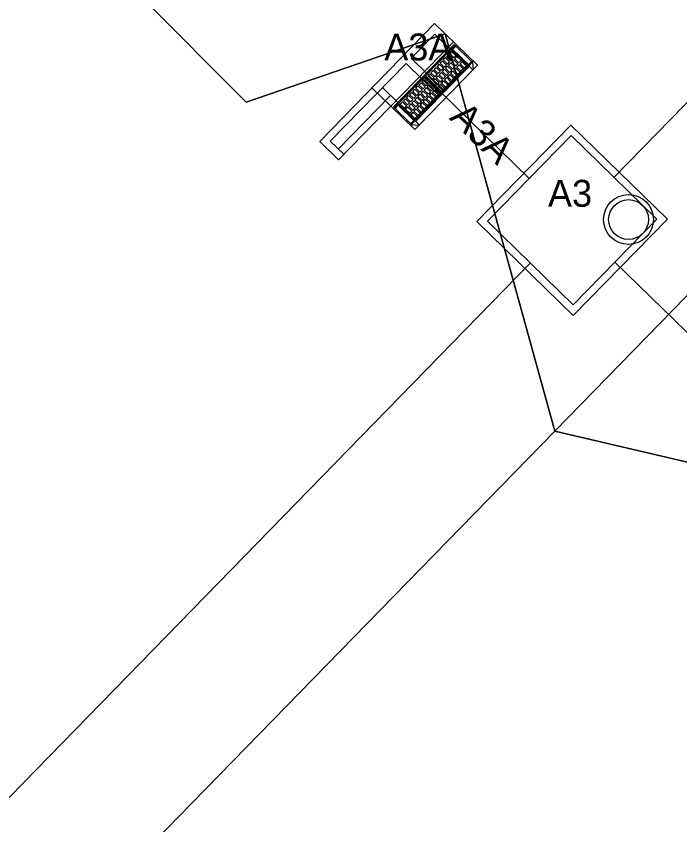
# Model space of a CAD drawing. Extents: x 2252703 to 2264864, y 13787568 to 13790989.
# Drawn here: x 2254661.2 to 2254705.5, y 13790544.5 to 13790598.5 of the extents above; entities that cross this region are included whole.
import ezdxf

# ---------------------------------------------------------------- set-up
doc = ezdxf.new("R2010")
doc.units = 0
for name, color, linetype in [('D_BOXES_1', 7, 'Continuous'), ('D_DRAIN_MISC', 7, 'Continuous'), ('D_DRAIN_NOTES_1', 7, 'Continuous'), ('D_DRN_AREA_X', 7, 'Continuous'), ('D_INLET_1', 7, 'Continuous'), ('D_PIPES_1', 7, 'Continuous')]:
    doc.layers.add(name, color=color, linetype=linetype)

msp = doc.modelspace()

# ---------------------------------------------------------------- linework, layer by layer
at = {"layer": 'D_BOXES_1'}
for p, q in [((2254701.107, 13790587.73), (2254873.56, 13790764.56)), ((2254500.726, 13790382.263), (2254695.521, 13790582.002))]:
    msp.add_line(p, q, dxfattribs=at)
at = {"layer": 'D_DRAIN_MISC'}
for p, q in [((2254690.215, 13790596.256), (2254690.215, 13790596.256)), ((2254687.396, 13790595.513), (2254687.396, 13790595.513)), ((2254688.291, 13790594.641), (2254688.291, 13790594.641)), ((2254689.544, 13790593.419), (2254689.544, 13790593.419)), ((2254686.724, 13790592.676), (2254686.724, 13790592.676)), ((2254695.45, 13790587.659), (2254695.45, 13790587.659)), ((2254701.107, 13790587.73), (2254701.107, 13790587.73)), ((2254698.314, 13790584.866), (2254698.314, 13790584.866)), ((2254695.521, 13790582.002), (2254695.521, 13790582.002)), ((2254701.177, 13790582.073), (2254701.177, 13790582.073))]:
    msp.add_line(p, q, dxfattribs=at)
at = {"layer": 'D_DRN_AREA_X'}
for p, q in [((2254618.728, 13790650.981), (2254676.531, 13790592.759)), ((2254676.531, 13790592.759), (2254618.728, 13790650.981)), ((2254697.154, 13790570.786), (2254724.658, 13790598.989)), ((2254724.658, 13790598.989), (2254697.154, 13790570.786)), ((2254676.531, 13790592.759), (2254689.846, 13790597.314)), ((2254689.846, 13790597.314), (2254676.531, 13790592.759)), ((2254689.846, 13790597.314), (2254697.154, 13790570.786)), ((2254697.154, 13790570.786), (2254689.846, 13790597.314)), ((2254613.992, 13790485.514), (2254697.154, 13790570.786)), ((2254697.154, 13790570.786), (2254613.992, 13790485.514)), ((2254697.154, 13790570.786), (2254723.317, 13790564.672)), ((2254723.317, 13790564.672), (2254697.154, 13790570.786))]:
    msp.add_line(p, q, dxfattribs=at)
at = {"layer": 'D_INLET_1'}
for p, q in [((2254689.133, 13790598.01), (2254681.453, 13790590.135)), ((2254691.996, 13790595.217), (2254689.133, 13790598.01)), ((2254689.142, 13790597.303), (2254687.571, 13790595.692)), ((2254691.289, 13790595.209), (2254689.142, 13790597.303)), ((2254690.386, 13790596.788), (2254682.705, 13790588.913)), ((2254690.434, 13790596.602), (2254687.342, 13790593.432)), ((2254690.255, 13790596.368), (2254688.449, 13790594.516)), ((2254690.26, 13790596.305), (2254688.512, 13790594.512)), ((2254690.258, 13790596.285), (2254688.532, 13790594.515)), ((2254691.473, 13790595.181), (2254690.255, 13790596.368)), ((2254691.39, 13790595.181), (2254690.258, 13790596.285)), ((2254691.41, 13790595.184), (2254690.26, 13790596.305)), ((2254690.289, 13790596.335), (2254690.493, 13790596.544)), ((2254690.341, 13790596.285), (2254690.545, 13790596.494)), ((2254691.663, 13790595.403), (2254690.434, 13790596.602)), ((2254687.571, 13790595.692), (2254689.776, 13790593.542)), ((2254689.854, 13790595.718), (2254689.712, 13790595.572)), ((2254689.854, 13790595.718), (2254690.128, 13790595.45)), ((2254690.061, 13790595.931), (2254689.919, 13790595.785)), ((2254689.919, 13790595.785), (2254690.194, 13790595.517)), ((2254690.061, 13790595.931), (2254690.336, 13790595.663)), ((2254690.269, 13790596.144), (2254690.127, 13790595.998)), ((2254690.127, 13790595.998), (2254690.402, 13790595.73)), ((2254690.194, 13790595.517), (2254690.336, 13790595.663)), ((2254690.544, 13790595.876), (2254690.269, 13790596.144)), ((2254690.402, 13790595.73), (2254690.544, 13790595.876)), ((2254690.478, 13790595.655), (2254690.62, 13790595.801)), ((2254690.478, 13790595.655), (2254690.755, 13790595.385)), ((2254690.897, 13790595.531), (2254690.62, 13790595.801)), ((2254687.222, 13790595.334), (2254682.16, 13790590.144)), ((2254687.222, 13790595.334), (2254689.427, 13790593.184)), ((2254691.696, 13790595.511), (2254687.507, 13790591.215)), ((2254691.289, 13790595.209), (2254687.798, 13790591.629)), ((2254691.993, 13790595.22), (2254687.804, 13790590.925)), ((2254691.996, 13790595.217), (2254687.807, 13790590.922)), ((2254689.439, 13790595.292), (2254689.297, 13790595.146)), ((2254689.297, 13790595.146), (2254689.571, 13790594.879)), ((2254689.439, 13790595.292), (2254689.713, 13790595.024)), ((2254689.646, 13790595.505), (2254689.504, 13790595.359)), ((2254689.504, 13790595.359), (2254689.779, 13790595.091)), ((2254689.646, 13790595.505), (2254689.921, 13790595.237)), ((2254691.41, 13790595.184), (2254689.662, 13790593.391)), ((2254689.664, 13790593.411), (2254691.39, 13790595.181)), ((2254691.473, 13790595.181), (2254689.667, 13790593.328)), ((2254689.712, 13790595.572), (2254689.986, 13790595.304)), ((2254689.779, 13790595.091), (2254689.921, 13790595.237)), ((2254691.378, 13790595.128), (2254689.805, 13790593.514)), ((2254689.855, 13790595.017), (2254689.997, 13790595.162)), ((2254689.986, 13790595.304), (2254690.128, 13790595.45)), ((2254689.997, 13790595.162), (2254690.274, 13790594.893)), ((2254690.063, 13790595.23), (2254690.205, 13790595.375)), ((2254690.063, 13790595.23), (2254690.34, 13790594.96)), ((2254690.205, 13790595.375), (2254690.482, 13790595.105)), ((2254690.271, 13790595.442), (2254690.413, 13790595.588)), ((2254690.271, 13790595.442), (2254690.547, 13790595.173)), ((2254690.34, 13790594.96), (2254690.482, 13790595.105)), ((2254690.413, 13790595.588), (2254690.689, 13790595.318)), ((2254690.547, 13790595.173), (2254690.689, 13790595.318)), ((2254690.624, 13790595.098), (2254690.766, 13790595.244)), ((2254690.624, 13790595.098), (2254690.899, 13790594.83)), ((2254690.755, 13790595.385), (2254690.897, 13790595.531)), ((2254690.766, 13790595.244), (2254691.041, 13790594.976)), ((2254690.832, 13790595.311), (2254690.974, 13790595.456)), ((2254690.832, 13790595.311), (2254691.106, 13790595.043)), ((2254691.248, 13790595.189), (2254690.974, 13790595.456)), ((2254691.106, 13790595.043), (2254691.248, 13790595.189)), ((2254691.388, 13790595.264), (2254691.592, 13790595.473)), ((2254691.439, 13790595.214), (2254691.643, 13790595.423)), ((2254691.444, 13790595.151), (2254691.691, 13790594.91)), ((2254691.718, 13790594.959), (2254691.679, 13790595.372)), ((2254691.708, 13790594.927), (2254688.09, 13790591.218)), ((2254688.816, 13790594.653), (2254688.674, 13790594.508)), ((2254688.816, 13790594.653), (2254689.09, 13790594.386)), ((2254689.023, 13790594.866), (2254688.881, 13790594.721)), ((2254688.881, 13790594.721), (2254689.156, 13790594.453)), ((2254689.023, 13790594.866), (2254689.298, 13790594.599)), ((2254689.231, 13790595.079), (2254689.089, 13790594.934)), ((2254689.089, 13790594.934), (2254689.364, 13790594.666)), ((2254689.156, 13790594.453), (2254689.298, 13790594.599)), ((2254689.231, 13790595.079), (2254689.506, 13790594.811)), ((2254689.364, 13790594.666), (2254689.506, 13790594.811)), ((2254689.44, 13790594.591), (2254689.582, 13790594.737)), ((2254689.44, 13790594.591), (2254689.717, 13790594.321)), ((2254689.571, 13790594.879), (2254689.713, 13790595.024)), ((2254689.582, 13790594.737), (2254689.859, 13790594.467)), ((2254689.648, 13790594.804), (2254689.79, 13790594.95)), ((2254689.648, 13790594.804), (2254689.925, 13790594.534)), ((2254689.79, 13790594.95), (2254690.067, 13790594.68)), ((2254689.855, 13790595.017), (2254690.132, 13790594.747)), ((2254689.925, 13790594.534), (2254690.067, 13790594.68)), ((2254690.001, 13790594.459), (2254690.143, 13790594.605)), ((2254690.132, 13790594.747), (2254690.274, 13790594.893)), ((2254690.143, 13790594.605), (2254690.418, 13790594.337)), ((2254690.209, 13790594.672), (2254690.351, 13790594.818)), ((2254690.209, 13790594.672), (2254690.483, 13790594.404)), ((2254690.351, 13790594.818), (2254690.625, 13790594.55)), ((2254690.416, 13790594.885), (2254690.558, 13790595.031)), ((2254690.416, 13790594.885), (2254690.691, 13790594.617)), ((2254690.483, 13790594.404), (2254690.625, 13790594.55)), ((2254690.558, 13790595.031), (2254690.833, 13790594.763)), ((2254690.691, 13790594.617), (2254690.833, 13790594.763)), ((2254690.899, 13790594.83), (2254691.041, 13790594.976)), ((2254686.613, 13790592.634), (2254688.42, 13790594.486)), ((2254686.677, 13790592.63), (2254688.425, 13790594.423)), ((2254686.696, 13790592.633), (2254688.422, 13790594.403)), ((2254688.084, 13790593.903), (2254688.226, 13790594.048)), ((2254688.226, 13790594.048), (2254688.5, 13790593.781)), ((2254688.291, 13790594.116), (2254688.433, 13790594.261)), ((2254688.291, 13790594.116), (2254688.566, 13790593.848)), ((2254689.637, 13790593.298), (2254688.42, 13790594.486)), ((2254689.555, 13790593.299), (2254688.422, 13790594.403)), ((2254689.574, 13790593.302), (2254688.425, 13790594.423)), ((2254688.708, 13790593.994), (2254688.433, 13790594.261)), ((2254689.667, 13790593.328), (2254688.449, 13790594.516)), ((2254689.662, 13790593.391), (2254688.512, 13790594.512)), ((2254689.664, 13790593.411), (2254688.532, 13790594.515)), ((2254688.948, 13790594.24), (2254688.674, 13790594.508)), ((2254688.948, 13790594.24), (2254689.09, 13790594.386)), ((2254689.025, 13790594.165), (2254689.167, 13790594.311)), ((2254689.302, 13790593.895), (2254689.025, 13790594.165)), ((2254689.167, 13790594.311), (2254689.444, 13790594.041)), ((2254689.233, 13790594.378), (2254689.375, 13790594.524)), ((2254689.233, 13790594.378), (2254689.509, 13790594.108)), ((2254689.302, 13790593.895), (2254689.444, 13790594.041)), ((2254689.375, 13790594.524), (2254689.651, 13790594.254)), ((2254689.509, 13790594.108), (2254689.651, 13790594.254)), ((2254689.586, 13790594.034), (2254689.728, 13790594.179)), ((2254689.586, 13790594.034), (2254689.861, 13790593.766)), ((2254689.717, 13790594.321), (2254689.859, 13790594.467)), ((2254689.728, 13790594.179), (2254690.003, 13790593.911)), ((2254689.794, 13790594.246), (2254689.936, 13790594.392)), ((2254689.794, 13790594.246), (2254690.068, 13790593.979)), ((2254689.936, 13790594.392), (2254690.21, 13790594.124)), ((2254690.001, 13790594.459), (2254690.276, 13790594.191)), ((2254690.068, 13790593.979), (2254690.21, 13790594.124)), ((2254690.276, 13790594.191), (2254690.418, 13790594.337)), ((2254686.196, 13790592.493), (2254684.944, 13790593.715)), ((2254687.798, 13790591.629), (2254685.651, 13790593.724)), ((2254687.669, 13790593.477), (2254687.811, 13790593.623)), ((2254687.669, 13790593.477), (2254687.943, 13790593.209)), ((2254687.811, 13790593.623), (2254688.085, 13790593.355)), ((2254687.876, 13790593.69), (2254688.018, 13790593.836)), ((2254687.876, 13790593.69), (2254688.151, 13790593.422)), ((2254688.018, 13790593.836), (2254688.293, 13790593.568)), ((2254688.084, 13790593.903), (2254688.358, 13790593.635)), ((2254688.293, 13790593.568), (2254688.151, 13790593.422)), ((2254688.369, 13790593.493), (2254688.227, 13790593.347)), ((2254688.5, 13790593.781), (2254688.358, 13790593.635)), ((2254688.369, 13790593.493), (2254688.646, 13790593.223)), ((2254688.577, 13790593.706), (2254688.435, 13790593.56)), ((2254688.435, 13790593.56), (2254688.712, 13790593.29)), ((2254688.708, 13790593.994), (2254688.566, 13790593.848)), ((2254688.577, 13790593.706), (2254688.854, 13790593.436)), ((2254688.785, 13790593.919), (2254688.643, 13790593.773)), ((2254688.643, 13790593.773), (2254688.919, 13790593.503)), ((2254689.061, 13790593.649), (2254688.785, 13790593.919)), ((2254689.061, 13790593.649), (2254688.919, 13790593.503)), ((2254689.138, 13790593.574), (2254688.996, 13790593.429)), ((2254689.413, 13790593.306), (2254689.138, 13790593.574)), ((2254689.378, 13790593.821), (2254689.52, 13790593.966)), ((2254689.653, 13790593.553), (2254689.378, 13790593.821)), ((2254689.52, 13790593.966), (2254689.795, 13790593.698)), ((2254689.653, 13790593.553), (2254689.795, 13790593.698)), ((2254689.861, 13790593.766), (2254690.003, 13790593.911)), ((2254686.188, 13790593.2), (2254682.697, 13790589.62)), ((2254687.342, 13790593.432), (2254686.384, 13790592.449)), ((2254687.046, 13790592.838), (2254687.188, 13790592.984)), ((2254687.188, 13790592.984), (2254687.462, 13790592.716)), ((2254687.253, 13790593.051), (2254687.395, 13790593.197)), ((2254687.253, 13790593.051), (2254687.528, 13790592.784)), ((2254687.395, 13790593.197), (2254687.67, 13790592.929)), ((2254687.461, 13790593.264), (2254687.603, 13790593.41)), ((2254687.461, 13790593.264), (2254687.736, 13790592.996)), ((2254687.67, 13790592.929), (2254687.528, 13790592.784)), ((2254687.603, 13790593.41), (2254687.878, 13790593.142)), ((2254687.878, 13790593.142), (2254687.736, 13790592.996)), ((2254687.954, 13790593.067), (2254687.812, 13790592.922)), ((2254687.826, 13790591.509), (2254689.574, 13790593.302)), ((2254689.555, 13790593.299), (2254687.828, 13790591.529)), ((2254687.831, 13790591.446), (2254689.637, 13790593.298)), ((2254689.455, 13790593.156), (2254687.882, 13790591.542)), ((2254688.085, 13790593.355), (2254687.943, 13790593.209)), ((2254687.954, 13790593.067), (2254688.231, 13790592.797)), ((2254688.162, 13790593.28), (2254688.02, 13790593.135)), ((2254688.02, 13790593.135), (2254688.297, 13790592.865)), ((2254688.162, 13790593.28), (2254688.439, 13790593.01)), ((2254688.227, 13790593.347), (2254688.504, 13790593.078)), ((2254688.439, 13790593.01), (2254688.297, 13790592.865)), ((2254688.515, 13790592.936), (2254688.373, 13790592.79)), ((2254688.646, 13790593.223), (2254688.504, 13790593.078)), ((2254688.515, 13790592.936), (2254688.79, 13790592.668)), ((2254688.723, 13790593.148), (2254688.581, 13790593.003)), ((2254688.581, 13790593.003), (2254688.855, 13790592.735)), ((2254688.854, 13790593.436), (2254688.712, 13790593.29)), ((2254688.723, 13790593.148), (2254688.997, 13790592.881)), ((2254688.93, 13790593.361), (2254688.788, 13790593.216)), ((2254688.788, 13790593.216), (2254689.063, 13790592.948)), ((2254688.93, 13790593.361), (2254689.205, 13790593.093)), ((2254688.996, 13790593.429), (2254689.271, 13790593.161)), ((2254689.205, 13790593.093), (2254689.063, 13790592.948)), ((2254689.413, 13790593.306), (2254689.271, 13790593.161)), ((2254687.807, 13790590.922), (2254686.196, 13790592.493)), ((2254687.613, 13790591.25), (2254686.384, 13790592.449)), ((2254686.647, 13790592.6), (2254686.443, 13790592.391)), ((2254686.698, 13790592.551), (2254686.495, 13790592.341)), ((2254687.831, 13790591.446), (2254686.613, 13790592.634)), ((2254687.826, 13790591.509), (2254686.677, 13790592.63)), ((2254687.828, 13790591.529), (2254686.696, 13790592.633)), ((2254686.838, 13790592.626), (2254686.98, 13790592.771)), ((2254687.113, 13790592.358), (2254686.838, 13790592.626)), ((2254686.98, 13790592.771), (2254687.255, 13790592.503)), ((2254687.046, 13790592.838), (2254687.32, 13790592.571)), ((2254687.255, 13790592.503), (2254687.113, 13790592.358)), ((2254687.331, 13790592.429), (2254687.189, 13790592.283)), ((2254687.462, 13790592.716), (2254687.32, 13790592.571)), ((2254687.331, 13790592.429), (2254687.608, 13790592.159)), ((2254687.539, 13790592.642), (2254687.397, 13790592.496)), ((2254687.397, 13790592.496), (2254687.674, 13790592.226)), ((2254687.539, 13790592.642), (2254687.816, 13790592.372)), ((2254687.747, 13790592.854), (2254687.605, 13790592.709)), ((2254687.605, 13790592.709), (2254687.881, 13790592.439)), ((2254687.747, 13790592.854), (2254688.023, 13790592.585)), ((2254687.812, 13790592.922), (2254688.089, 13790592.652)), ((2254688.023, 13790592.585), (2254687.881, 13790592.439)), ((2254688.1, 13790592.51), (2254687.958, 13790592.364)), ((2254688.231, 13790592.797), (2254688.089, 13790592.652)), ((2254688.1, 13790592.51), (2254688.375, 13790592.242)), ((2254688.308, 13790592.723), (2254688.166, 13790592.577)), ((2254688.166, 13790592.577), (2254688.44, 13790592.309)), ((2254688.308, 13790592.723), (2254688.582, 13790592.455)), ((2254688.373, 13790592.79), (2254688.648, 13790592.522)), ((2254688.582, 13790592.455), (2254688.44, 13790592.309)), ((2254688.79, 13790592.668), (2254688.648, 13790592.522)), ((2254688.997, 13790592.881), (2254688.855, 13790592.735)), ((2254687.466, 13790592.013), (2254687.189, 13790592.283)), ((2254687.608, 13790592.159), (2254687.466, 13790592.013)), ((2254687.685, 13790592.084), (2254687.543, 13790591.938)), ((2254687.817, 13790591.671), (2254687.543, 13790591.938)), ((2254687.816, 13790592.372), (2254687.674, 13790592.226)), ((2254687.685, 13790592.084), (2254687.959, 13790591.816)), ((2254687.892, 13790592.297), (2254687.75, 13790592.151)), ((2254687.75, 13790592.151), (2254688.025, 13790591.883)), ((2254687.892, 13790592.297), (2254688.167, 13790592.029)), ((2254687.958, 13790592.364), (2254688.233, 13790592.096)), ((2254688.167, 13790592.029), (2254688.025, 13790591.883)), ((2254688.375, 13790592.242), (2254688.233, 13790592.096)), ((2254687.746, 13790591.529), (2254687.542, 13790591.32)), ((2254687.797, 13790591.479), (2254687.593, 13790591.27)), ((2254687.959, 13790591.816), (2254687.817, 13790591.671)), ((2254687.86, 13790591.476), (2254688.107, 13790591.235)), ((2254688.059, 13790591.207), (2254687.645, 13790591.236)), ((2254691.95, 13790584.786), (2254698.234, 13790591.229)), ((2254698.234, 13790591.229), (2254704.677, 13790584.946)), ((2254692.657, 13790584.795), (2254698.243, 13790590.522)), ((2254698.243, 13790590.522), (2254703.97, 13790584.937)), ((2254681.453, 13790590.135), (2254682.705, 13790588.913)), ((2254682.16, 13790590.144), (2254683.055, 13790589.271)), ((2254703.97, 13790584.937), (2254698.385, 13790579.21)), ((2254704.677, 13790584.946), (2254698.393, 13790578.503)), ((2254698.393, 13790578.503), (2254691.95, 13790584.786)), ((2254698.385, 13790579.21), (2254692.657, 13790584.795))]:
    msp.add_line(p, q, dxfattribs=at)
for radius in [1.666, 1.333]:
    msp.add_circle((2254702.085, 13790584.913), radius, dxfattribs=at)
for centre, start_param, end_param in [((2254691.634, 13790595.373), 0.80294, 1.570796), ((2254691.674, 13790594.96), 0, 0.80294), ((2254687.642, 13790591.28), 4.712389, 5.480245), ((2254688.056, 13790591.251), 5.480245, 6.283185)]:
    msp.add_ellipse(centre, major_axis=(0.0341, -0.0332), ratio=0.877193, start_param=start_param, end_param=end_param, dxfattribs=at)
at = {"layer": 'D_PIPES_1'}
for p, q in [((2254689.544, 13790593.419), (2254695.45, 13790587.659)), ((2254719.97, 13790563.746), (2254701.177, 13790582.073))]:
    msp.add_line(p, q, dxfattribs=at)

# ---------------------------------------------------------------- texts
at = {"layer": 'D_DRAIN_NOTES_1'}
for s, p in [('A3A', (2254685.769, 13790595.541)), ('A3', (2254696.705, 13790585.766))]:
    msp.add_text(s, height=1.8, dxfattribs=at).set_placement(p)
msp.add_text('A3A', height=1.8, rotation=315.7179, dxfattribs=at).set_placement((2254690.063, 13790591.655))

doc.saveas('drawing.dxf')
